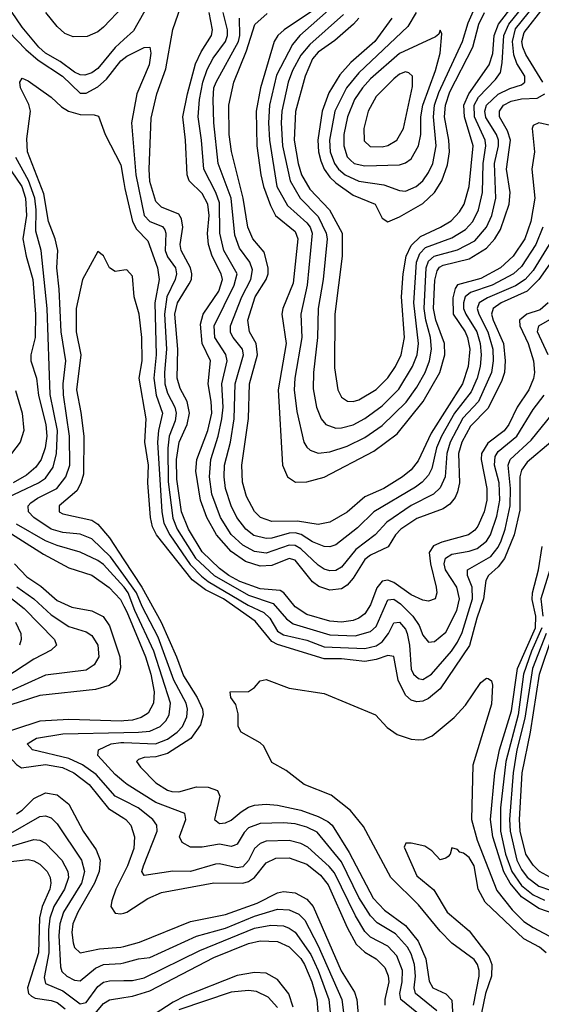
# Model space of a CAD drawing. Header units: inches. Extents: x 884549 to 1028252, y 526810 to 653624.
# Tile 397 of 656: x 909641 to 911439, y 631413 to 634805. Entities that reach past the tile are written whole.
import ezdxf

# ---------------------------------------------------------------- set-up
doc = ezdxf.new("R2010")
doc.units = ezdxf.units.IN
doc.header["$MEASUREMENT"] = 0
doc.layers.add('A9603', color=7, linetype='Continuous')
doc.layers.add('A9613', color=7, linetype='Continuous')

msp = doc.modelspace()

# ---------------------------------------------------------------- linework, layer by layer
at = {"layer": 'A9603', "color": 5}
for points, elevation in [([(910000, 634736.4), (909970, 634709.2), (909910, 634636.3), (909890, 634621.4), (909865.8, 634614.2), (909850, 634614.9), (909830, 634624.1), (909780.8, 634660.8), (909730.1, 634690), (909707, 634710), (909650, 634779.5), (909559.5, 634910)], 2580), ([(909997.8, 634850), (909930, 634778.8), (909910, 634763.5), (909873.1, 634746.9), (909825.7, 634745.7), (909797, 634757), (909770, 634781.8), (909731.6, 634830)], 2620), ([(909550, 634840.9), (909603.6, 634763.6), (909661.8, 634701.8), (909705.2, 634665.2), (909788.5, 634610), (909850, 634551.8), (909870, 634551.3), (909910, 634573.3), (909940.1, 634599.9), (909990, 634662.8), (910000, 634671.2)], 2560), ([(910000, 632891), (909954.3, 632954.3), (909890, 633016.8), (909850, 633032.3), (909790, 633038.6), (909750, 633049.4), (909689.5, 633090), (909671.7, 633110), (909669.9, 633130), (909679.7, 633140.3), (909702.9, 633157.1), (909769, 633190), (909800.4, 633230), (909813.3, 633270), (909812.3, 633370), (909792.1, 633512.1), (909790.4, 633550), (909799.7, 633630), (909783.4, 633730), (909776.8, 633876.8), (909768.6, 633950), (909772.3, 634010), (909763, 634050), (909740.6, 634110), (909724.5, 634204.5), (909668.5, 634350), (909665.5, 634394.5), (909678, 634490), (909672.7, 634512.7), (909643.5, 634570), (909642, 634590), (909650, 634603), (909670, 634594.9), (909750, 634538.3), (909784.7, 634504.7), (909809.4, 634489.4), (909850, 634478.5), (909897.3, 634477.3), (909912.2, 634472.2), (909935.1, 634410), (909990, 634304.5), (910000, 634244)], 2540), ([(909579.3, 633150), (909706.1, 633210), (909730, 633225.8), (909756.5, 633263.5), (909768, 633310), (909771.3, 633390), (909745.7, 633514.3), (909735.3, 633810), (909714.5, 634010), (909696.7, 634076.7), (909698.3, 634150), (909692.9, 634190), (909671.3, 634251.3), (909627.6, 634330)], 2560), ([(909594.5, 634310), (909648.9, 634230), (909660.7, 634190), (909664.3, 634130), (909652.4, 634050), (909663.6, 633990), (909686.3, 633910), (909695.7, 633790), (909694.5, 633710), (909679.8, 633650), (909679.5, 633630), (909698.6, 633570), (909705.5, 633510), (909731.6, 633410), (909734.5, 633370), (909729.1, 633330), (909714.7, 633290), (909696.6, 633263.4), (909664.2, 633235.8), (909618.6, 633210)], 2580), ([(910000, 633941.6), (909970, 633938), (909950.8, 633950), (909930, 633991), (909910, 634006.8), (909857.6, 633910), (909836.2, 633810), (909836.2, 633730), (909852, 633650), (909836.6, 633530), (909851.9, 633451.9), (909861.6, 633370), (909860.8, 633239.2), (909852.1, 633207.9), (909838, 633182), (909777.5, 633130), (909777.3, 633117.3), (909777.4, 633110), (909790, 633103.1), (909890, 633080.4), (909910, 633066.8), (909950, 633019.7), (910000, 632943.7)], 2520), ([(909627, 633527), (909649.4, 633450), (909655.5, 633390), (909642.3, 633350), (909613.1, 633310)], 2620), ([(909552, 633072), (909723.4, 632963.4), (909810, 632916.9), (909890, 632891.9), (909949.4, 632849.4), (909987.9, 632807.9), (910000, 632784.5)], 2580), ([(910000, 632851.4), (909930, 632928.1), (909910, 632942.4), (909850, 632970.6), (909770, 632993.1), (909730, 633009.2), (909630, 633067.2)], 2560), ([(909623, 632930), (909665.2, 632885.2), (909713.4, 632853.4), (909770, 632804.6), (909821.1, 632781.1), (909890, 632768.1), (909928.6, 632748.6), (909950, 632717), (909986.7, 632610), (909988, 632572), (909982.7, 632550), (909971.5, 632528.5), (909949.3, 632510.7), (909902.5, 632497.5), (909710, 632477.2), (909610, 632444.3)], 2620), ([(909630.8, 632850.8), (909689.6, 632810), (909750, 632754.5), (909810, 632714.3), (909870, 632696.3), (909890, 632683.6), (909910.3, 632650), (909913.2, 632610), (909897.5, 632582.5), (909870, 632564), (909730, 632546.4), (909607.9, 632492.1)], 2640), ([(909589.5, 632829.5), (909656.1, 632776.1), (909761.5, 632670), (909768.1, 632650), (909750, 632633.4), (909690, 632602.3), (909590, 632536.3)], 2660), ([(909626.3, 632730), (909645.3, 632690), (909646.4, 632670), (909639.9, 632650)], 2680), ([(910000, 632389.3), (909991.5, 632388.5), (909810, 632393.8), (909710, 632388.8), (909531.8, 632330), (909529.8, 632310), (909605.8, 632265.8), (909630, 632238.8), (909647.7, 632227.7), (909730, 632239.3), (909788.4, 632228.4), (909827.5, 632210), (909880.1, 632170), (909947.3, 632087.3), (910000, 632054.2)], 2580), ([(910000, 632115.3), (909970.5, 632130.5), (909904.7, 632204.7), (909857.9, 632237.9), (909810, 632259.8), (909685.3, 632290), (909666.5, 632310), (909699.5, 632330), (909790, 632345.1), (910000, 632349.1)], 2560), ([(910000, 632179.3), (909970, 632204.8), (909910.4, 632270), (909913.1, 632290), (909956.5, 632310), (909990, 632315.2), (910000, 632314.9)], 2540), ([(909630, 632068.6), (909650, 632082.2), (909690, 632122.4), (909730, 632141.3), (909770, 632134.4), (909810, 632102.2), (909860.3, 632010), (909904.9, 631944.9), (909918.8, 631910), (909914.4, 631870), (909899.2, 631830), (909841.4, 631730), (909823.7, 631690), (909820.6, 631660.6), (909825, 631625), (909830, 631609.1), (909850, 631589.9), (909915.7, 631604.3), (909990, 631609.9), (910000, 631612.5)], 2620), ([(909610, 632003), (909710, 632059.9), (909730, 632061.8), (909750, 632055.2), (909770, 632034.7), (909854.1, 631910), (909863.9, 631870), (909853.5, 631830), (909792.1, 631730), (909779.1, 631690), (909776.2, 631650), (909782.2, 631542.2), (909786.3, 631526.3), (909804, 631510), (909830, 631495.9), (909850, 631493.5), (909902, 631538), (909929.4, 631550.6), (909990, 631553.6), (910000, 631556.2)], 2640), ([(909510, 631928.1), (909690, 631980.9), (909710, 631978.9), (909730, 631968.6), (909786.2, 631910), (909807.1, 631870), (909809.1, 631850), (909795.9, 631810), (909758.6, 631750), (909744.4, 631710), (909739.8, 631670), (909741.8, 631590), (909725.6, 631505.6), (909730, 631485.1), (909790, 631459.8), (909850, 631414.9), (909870, 631418.9), (909910, 631474.6), (909930, 631489.6), (909950, 631493.9), (910000, 631494.7)], 2660), ([(909570, 631900.9), (909670, 631912.1), (909690, 631907.8), (909710, 631896.3), (909735.4, 631870), (909745.7, 631850), (909748.6, 631830), (909744.7, 631810), (909718.6, 631750), (909709, 631711), (909705.5, 631590), (909668.5, 631470), (909671.7, 631450), (909681.2, 631441.2), (909694.2, 631434.2), (909750, 631426.3), (909770, 631419.1), (909797.6, 631397.6)], 2680), ([(910000, 631864.7), (909971.8, 631810), (909958, 631770), (909955.4, 631750), (909970, 631726.8), (909990, 631724.4), (910000, 631727.1)], 2580), ([(909881.2, 631358.8), (909930, 631415.8), (909950, 631428.2), (910000, 631436.2)], 2680)]:
    msp.add_lwpolyline(points, dxfattribs=dict(at, elevation=elevation))
at = {"layer": 'A9613', "color": 5}
for points, elevation in [([(910757.2, 634822.8), (910640.7, 634719.3), (910610, 634682.8), (910581.7, 634630), (910566.7, 634590), (910544.8, 634490), (910542.4, 634450), (910546.8, 634370), (910573.5, 634250), (910607.3, 634190), (910670, 634126.6), (910697.5, 634070), (910700.1, 634050), (910686.9, 633910), (910669.5, 633810), (910667.4, 633710), (910653.5, 633590), (910652.9, 633532.9), (910663.5, 633470), (910679.4, 633430), (910695.6, 633410), (910730, 633398.2), (910750, 633398.8), (910790, 633409.4), (910830, 633431.4), (910890, 633474.3), (910947.4, 633532.6), (910995.2, 633610), (911010.4, 633650), (911015.6, 633690), (910999.1, 633830), (911008, 633970), (911020.1, 633999.9), (911039.9, 634020.1), (911130, 634053.6), (911177.3, 634082.7), (911202.5, 634110), (911222.4, 634150), (911236.1, 634210), (911238, 634310), (911247.1, 634370), (911245.2, 634390), (911208, 634470), (911206.6, 634510), (911222.3, 634537.7), (911281.2, 634598.8), (911297.5, 634622.5), (911304.1, 634655.9), (911309.1, 634750), (911326.5, 634790), (911435.5, 634924.5)], 2760), ([(910809.4, 634810), (910791.4, 634790), (910726.8, 634733.2), (910670, 634693), (910650.3, 634670), (910624.5, 634610), (910590.9, 634489.1), (910587.3, 634390), (910600.6, 634310), (910612.2, 634270), (910641, 634221), (910708.4, 634150), (910752.6, 634070), (910752.3, 633990), (910726.6, 633790), (910726, 633606), (910736.8, 633530), (910750, 633504.1), (910770.7, 633490.7), (910790, 633489.6), (910810, 633494.9), (910870, 633531.4), (910910, 633571.1), (910936.5, 633610), (910956.1, 633650), (910966.9, 633710), (910956.9, 633850), (910962, 633930), (910973.3, 633990), (910990, 634026.9), (911022.2, 634057.8), (911091.5, 634090), (911127.5, 634112.5), (911157, 634143), (911172.6, 634170), (911190, 634230), (911203.9, 634370), (911173.5, 634470), (911171.6, 634510), (911188.7, 634550), (911258.6, 634650), (911271, 634689), (911276.3, 634750), (911291.2, 634790), (911403.2, 634936.8)], 2780), ([(910102.3, 634890), (910033.3, 634766.7), (910000, 634736.4)], 2580), ([(910714.1, 634845.9), (910606.2, 634750), (910580.7, 634719.3), (910526.5, 634613.5), (910502.3, 634510), (910498.2, 634450), (910501.3, 634390), (910527.4, 634230), (910564.4, 634164.4), (910630, 634104.6), (910641.6, 634090), (910649, 634070), (910632.1, 633890), (910609.4, 633790), (910613.8, 633710), (910589.2, 633570), (910586.7, 633530), (910595.6, 633455.6), (910620.6, 633350), (910630, 633332.1), (910641.7, 633321.7), (910670, 633312.1), (910710, 633316.2), (910770, 633336.3), (910830, 633365.8), (910890, 633406.7), (910973.1, 633486.9), (911010, 633539.2), (911038.2, 633590), (911053.6, 633630), (911060.6, 633670), (911056.6, 633710), (911040.3, 633770), (911034.9, 633810), (911041.9, 633950), (911050, 633972.9), (911069.1, 633990.9), (911150, 634011.7), (911210, 634043.2), (911250, 634089.7), (911268.4, 634130), (911282.1, 634190), (911277.6, 634310), (911290.8, 634370), (911290.6, 634390), (911284, 634410), (911247.6, 634467.6), (911243.6, 634490), (911250, 634510.4), (911290, 634548), (911330, 634568.4), (911370, 634580.7), (911382.2, 634590), (911381.3, 634610), (911354.1, 634654.1), (911343.9, 634683.9), (911339.2, 634730), (911350, 634773.1), (911437.4, 634882.6)], 2740), ([(911462.6, 633830), (911434.3, 633805.7), (911388.4, 633790), (911363.4, 633770), (911364.9, 633750), (911392.7, 633690), (911411.8, 633630), (911414.8, 633590), (911411.3, 633568.7), (911395.2, 633530), (911355.2, 633470), (911326.7, 633410), (911310, 633388.5), (911253.7, 633346.3), (911232.8, 633310), (911231.8, 633290), (911250.7, 633190), (911250.7, 633150), (911241.3, 633110), (911219.8, 633060.2), (911210, 633046.4), (911187.7, 633030), (911095.2, 633004.8), (911067.2, 632992.8), (911051.6, 632970), (911056.6, 632930), (911076.5, 632850), (911078.5, 632830), (911072.2, 632810), (911050, 632801.9), (911030, 632805.5), (910990, 632823.4), (910930, 632866.4), (910910, 632874.1), (910890, 632870.9), (910871.8, 632848.2), (910850, 632788.9), (910830, 632757.9), (910810, 632742.9), (910790, 632735), (910750, 632729.6), (910710, 632733), (910630, 632756.4), (910590, 632782.6), (910551, 632831), (910538.6, 632838.6), (910470, 632844.2), (910400.1, 632870), (910361.8, 632890), (910330, 632913.9), (910270, 632971.9), (910223, 633050), (910198.9, 633110), (910182.6, 633222.6), (910181.3, 633290), (910190.6, 633349.4), (910218.7, 633410), (910226.5, 633450), (910218.1, 633490), (910194.3, 633534.3), (910184, 633570), (910185.6, 633670), (910176.1, 633790), (910184.7, 633830), (910225.4, 633894.6), (910233, 633910), (910233.8, 633930), (910229.3, 633950), (910197.5, 634010), (910194.4, 634030), (910202.9, 634090), (910198.7, 634118.7), (910190, 634134.6), (910130, 634158.9), (910110, 634178.7), (910090, 634247.8), (910086.9, 634290), (910093.9, 634466.1), (910114.2, 634550), (910144.8, 634635.2), (910169, 634771), (910196.7, 634850)], 2580), ([(911444.1, 634590), (911384.9, 634684.9), (911375, 634710), (911371.5, 634730), (911379, 634761), (911450, 634851)], 2720), ([(911499.5, 634010), (911430, 633910), (911389.8, 633870.2), (911299.9, 633830), (911272.1, 633810), (911266.8, 633790), (911272.2, 633770), (911308.5, 633690), (911314.1, 633630), (911311.8, 633590), (911301.1, 633558.9), (911254.2, 633465.8), (911194.8, 633405.2), (911164.4, 633350), (911153.6, 633310), (911156.2, 633210), (911150, 633178.2), (911141.2, 633158.8), (911123.8, 633136.2), (911100.6, 633119.4), (911010, 633086.4), (910953.9, 633050), (910936, 633030), (910911.1, 632988.9), (910850, 632959.8), (910830, 632945), (910790, 632881), (910770, 632857), (910750, 632844.1), (910710, 632839.4), (910672.3, 632852.3), (910650, 632868.6), (910590, 632943), (910570, 632949.1), (910510, 632924.7), (910470, 632922), (910419, 632939), (910370, 632972.6), (910319, 633030), (910285.7, 633090), (910264.2, 633150), (910247.5, 633250), (910251.4, 633290), (910289.5, 633390), (910302.9, 633450), (910301.1, 633490), (910290, 633550), (910298, 633630), (910269.5, 633689.5), (910264.3, 633755.7), (910273.7, 633790), (910326.9, 633870), (910340.3, 633910), (910335.4, 633930), (910304.1, 633990), (910291.2, 634030), (910287.9, 634067.9), (910293.6, 634130), (910289.4, 634170), (910270, 634205.9), (910224.5, 634250), (910218.3, 634270), (910212.3, 634390), (910203.2, 634470), (910218.8, 634550), (910246.7, 634653.3), (910266.1, 634693.9), (910302, 634750), (910305.2, 634770), (910294, 634830)], 2620), ([(911466, 634030), (911410, 633941), (911383.4, 633910), (911350, 633888.6), (911253.2, 633846.8), (911224.9, 633830), (911217.5, 633810), (911223, 633790), (911254.6, 633730), (911271, 633670), (911272.2, 633630), (911266.7, 633590), (911221.7, 633490), (911168.3, 633431.7), (911125, 633350), (911113.4, 633310), (911106.7, 633230), (911090, 633192.2), (911066.7, 633170), (910990, 633131.9), (910905.9, 633074.1), (910866, 633030), (910799.8, 632980.2), (910750, 632918.6), (910730, 632907.8), (910710, 632906.1), (910690, 632912), (910670, 632926.2), (910610, 632982.2), (910590, 632993.7), (910570, 632994.5), (910490, 632966.7), (910450, 632972.8), (910410, 632994.6), (910370, 633032), (910333.1, 633090), (910303.4, 633170), (910295.4, 633230), (910299.7, 633290), (910324.8, 633370), (910338, 633430), (910341.7, 633470), (910337.4, 633550), (910356.1, 633630), (910351.9, 633651.9), (910313.8, 633710), (910311.1, 633750), (910380.5, 633890), (910390.1, 633930), (910344.1, 634010), (910331.2, 634070), (910330, 634174.5), (910317.2, 634210), (910275.1, 634290), (910268, 634390), (910256, 634470), (910260.5, 634530), (910271.7, 634590), (910286.9, 634633.1), (910307.9, 634672.1), (910350.6, 634729.4), (910357.6, 634750), (910357.6, 634770), (910342.6, 634830)], 2640), ([(911510, 634431.5), (911430, 634449.1), (911410, 634440.5), (911406.5, 634430), (911415, 634350), (911405.7, 634290), (911416.4, 634190), (911402.8, 634110), (911381.3, 634050), (911341.5, 633990), (911298.4, 633950), (911230, 633913.2), (911150, 633891.4), (911141.2, 633878.8), (911133.5, 633846.5), (911134.9, 633790), (911176.3, 633730), (911184.6, 633710), (911191.7, 633670), (911186.8, 633610), (911166.7, 633550), (911059, 633381), (911014.7, 633285.3), (910990, 633254.3), (910960.4, 633230), (910895.5, 633190), (910830, 633161.7), (910770, 633108), (910710, 633073.4), (910670, 633066.1), (910597.8, 633077.8), (910510, 633076.3), (910470.8, 633090), (910450.3, 633110.3), (910422.1, 633162.1), (910408.6, 633211.4), (910406.5, 633270), (910429.3, 633430.7), (910433, 633550), (910460.6, 633650), (910456.1, 633690), (910432.7, 633730), (910427.7, 633770), (910452.5, 633850), (910490.3, 633910), (910497.1, 633930), (910497.5, 633950), (910483.7, 634003.7), (910444.9, 634050), (910427.5, 634090), (910411.5, 634190), (910370.5, 634350.5), (910363.3, 634410), (910362.2, 634510), (910378.9, 634590), (910422.3, 634697.7), (910451.8, 634788.2), (910493.4, 634826.6)], 2680), ([(910646.7, 634833.3), (910552.7, 634770), (910530.7, 634750), (910518.1, 634730), (910470.7, 634570), (910455.5, 634490), (910458.1, 634370), (910471.6, 634270), (910481.5, 634230), (910504.8, 634164.8), (910523.1, 634130), (910590, 634075.2), (910599, 634050), (910583, 633897), (910548.2, 633810), (910544.8, 633790), (910559.4, 633690), (910531.4, 633530), (910546.6, 633270), (910564.1, 633230), (910592, 633212), (910630, 633212.8), (910690.8, 633229.2), (910861.9, 633318.1), (910941.3, 633378.7), (911031.8, 633490), (911089, 633590), (911105.9, 633650), (911104.7, 633690), (911074.6, 633770), (911067.3, 633810), (911072, 633908), (911079.9, 633940.1), (911087.5, 633952.5), (911100.6, 633959.4), (911190, 633981.1), (911250, 634018.1), (911278.2, 634050), (911297.5, 634082.5), (911328.1, 634170), (911331.3, 634210), (911318.2, 634290), (911332.9, 634390), (911322.4, 634422.4), (911294.7, 634470), (911293.9, 634490), (911308.3, 634510), (911335.2, 634524.8), (911370, 634532.4), (911424.8, 634535.2), (911450.8, 634550)], 2720), ([(910923.5, 634810), (910865.2, 634730), (910782.7, 634657.3), (910744.5, 634615.5), (910706.7, 634553.3), (910682.9, 634490), (910668.3, 634390), (910670.8, 634350), (910678.6, 634318.6), (910690.5, 634290), (910710, 634262.1), (910730, 634242.4), (910790, 634200.4), (910866, 634170), (910890, 634121.5), (910910, 634108.8), (910950, 634125.3), (911030, 634172.1), (911070.9, 634209.1), (911095.9, 634250), (911114.9, 634305.1), (911121.8, 634350), (911120, 634390), (911105.2, 634470), (911108, 634510), (911123.6, 634556.4), (911202.5, 634710), (911222.7, 634790), (911243.2, 634830)], 2820), ([(911007.3, 634830), (910978.4, 634781.6), (910810, 634622), (910767, 634570), (910727.3, 634490), (910708.4, 634390), (910711.4, 634350), (910725.4, 634310), (910739.3, 634290), (910762.8, 634270), (910810, 634249.2), (910895.5, 634235.5), (910950, 634216.3), (910970, 634214.5), (911006.8, 634230), (911029.9, 634250), (911050, 634278.6), (911064.6, 634310), (911075.9, 634370), (911066.8, 634470), (911070.7, 634510), (911085.7, 634554.3), (911166.4, 634730), (911186.1, 634793.9), (911204.5, 634835.5)], 2840), ([(911444, 634090), (911419.3, 634030), (911370, 633954.5), (911342.8, 633930), (911269.6, 633890.4), (911194.7, 633865.3), (911176.2, 633850), (911170, 633830), (911170.4, 633810), (911178, 633790), (911216.4, 633730), (911227.8, 633690), (911231.2, 633650), (911227.9, 633610), (911217.6, 633570), (911196.6, 633523.4), (911139.7, 633450), (911094.5, 633370), (911077.8, 633330), (911061.1, 633258.9), (911050, 633236.1), (911028.3, 633211.7), (911005.2, 633194.8), (910861.1, 633110), (910805.3, 633054.7), (910730, 632995.7), (910710, 632989.2), (910690, 632990.5), (910650, 633006.7), (910611.1, 633031.1), (910590, 633036.8), (910570, 633036.4), (910510, 633018.9), (910490, 633017.2), (910448, 633028), (910420.1, 633050), (910389.2, 633090), (910370.1, 633130), (910350.4, 633190), (910345.6, 633230), (910347.2, 633270), (910367.8, 633350), (910380.3, 633430), (910383.9, 633550), (910412.6, 633650), (910409.1, 633670), (910376.3, 633710), (910367.6, 633727.6), (910367.3, 633750), (910406.2, 633850), (910437.5, 633910), (910443.4, 633943.4), (910433.9, 633970), (910398, 634018), (910382.1, 634062.1), (910369.6, 634190), (910325.2, 634310), (910310.3, 634450), (910307.5, 634530), (910310.6, 634570), (910318.1, 634590), (910394.9, 634730), (910400.2, 634750), (910398.2, 634810)], 2660), ([(910000, 634671.2), (910010, 634679.5), (910070, 634709.2), (910090, 634710.4), (910092.8, 634690), (910086.7, 634650), (910045.2, 634550), (910026.7, 634450), (910041, 634270), (910069.6, 634130), (910090, 634110.1), (910132.7, 634092.7), (910141, 634081), (910145, 634070), (910141.8, 634010), (910150, 633987.8), (910177.9, 633950), (910181.9, 633930), (910177.2, 633910), (910148.3, 633850), (910139.6, 633790), (910147.3, 633670), (910139.5, 633590), (910141.1, 633550), (910150, 633518.6), (910175.4, 633470), (910180.2, 633450), (910176.8, 633423.2), (910156.1, 633370), (910151, 633329), (910152.9, 633212.9), (910168.2, 633088.2), (910183.9, 633050), (910247, 632950), (910311.3, 632890), (910430, 632822.3), (910514.2, 632794.2), (910560.5, 632740.5), (910583.8, 632723.8), (910710, 632686), (910797.1, 632682.9), (910850, 632697), (910870, 632714.6), (910910, 632806.8), (910930, 632808.7), (910953.1, 632793.1), (910995.5, 632750), (911017.4, 632717.4), (911030, 632685.2), (911050, 632660.1), (911070, 632662.5), (911110, 632695.1), (911147.3, 632770), (911156.6, 632810), (911147.1, 632850), (911108.3, 632910), (911104.3, 632930), (911108.6, 632950), (911130, 632963.7), (911190, 632973.9), (911217, 632983), (911250, 633008.6), (911263.7, 633030), (911285.5, 633094.5), (911295.2, 633150), (911293.4, 633210), (911277.2, 633270), (911279.3, 633300.7), (911290, 633317.4), (911354.3, 633370), (911410, 633461.6), (911448.2, 633511.8)], 2560), ([(910000, 634244), (910003.4, 634223.4), (910030, 634110), (910043.8, 634083.8), (910082.9, 634042.9), (910116.3, 633950), (910121.9, 633910), (910106.3, 633830), (910111.6, 633650), (910103.1, 633570), (910111, 633511), (910132.7, 633450), (910119.9, 633390), (910116.5, 633350), (910130.4, 633110), (910138.1, 633070), (910158, 633030), (910228.5, 632928.5), (910267.7, 632887.7), (910290.6, 632870), (910428.3, 632788.3), (910482.9, 632762.9), (910503.2, 632743.2), (910530, 632698.9), (910550, 632686), (910630, 632667.6), (910690, 632645), (910830, 632638.2), (910870, 632648.1), (910890, 632661.7), (910911.5, 632690), (910930, 632727.1), (910950, 632729.1), (910970, 632705.7), (910976.7, 632690), (910984.1, 632650), (910990, 632568), (910997.7, 632550), (911015.5, 632535.5), (911030, 632532.3), (911059.7, 632550), (911129.6, 632630), (911150, 632660.3), (911165.7, 632694.3), (911201.2, 632810), (911200.7, 632850), (911184.7, 632890), (911184.3, 632910), (911264.2, 632955.8), (911290, 632987.4), (911300.7, 633010), (911314, 633050), (911330.7, 633130), (911332.7, 633190), (911324.6, 633270), (911331.5, 633290), (911403.4, 633356.6), (911511.4, 633490)], 2540), ([(911470.8, 633349.2), (911390, 633280.2), (911370, 633253.1), (911364.2, 633230), (911364.7, 633115.3), (911345.5, 633030), (911311.5, 632948.5), (911290, 632920.2), (911256, 632890), (911247.2, 632872.8), (911239.8, 632810), (911216.3, 632743.7), (911191.3, 632648.7), (911090, 632499.7), (911050, 632466.1), (911030, 632457.3), (911010, 632454.6), (910990, 632460.5), (910970, 632478.3), (910944.7, 632530), (910930, 632610.9), (910910, 632614.9), (910870, 632600.8), (910830, 632593.7), (910750, 632603.2), (910690, 632603.5), (910530, 632652.2), (910510, 632662.9), (910453, 632733), (910343.2, 632810), (910280.9, 632840.9), (910235.1, 632875.1), (910112.7, 633030), (910098.3, 633058.3), (910091.9, 633090), (910082.9, 633210), (910085, 633270), (910072.2, 633350), (910077.2, 633430), (910053, 633570), (910063.4, 633630), (910061.5, 633710), (910052.6, 633790), (910036, 633850), (910030, 633921), (910010, 633942.8), (910000, 633941.6)], 2520), ([(911461.7, 633650), (911425.5, 633730), (911429.9, 633750), (911468.4, 633771.6)], 2560), ([(911490, 631722.8), (911430, 631743.1), (911370, 631783.1), (911330.9, 631830), (911309.2, 631869.2), (911271.1, 631990), (911263.4, 632050), (911278.5, 632210), (911294.6, 632290), (911336.3, 632423.7), (911356.1, 632570), (911418.4, 632710), (911419.7, 632750), (911407.2, 632807.2), (911407.9, 632830), (911428.6, 632910), (911441.6, 632990)], 2520), ([(910000, 632943.7), (910061.6, 632850), (910128, 632730), (910181.9, 632610), (910205.1, 632545.1), (910252.7, 632470), (910270.7, 632430), (910273.1, 632410), (910264.6, 632375.4), (910230.8, 632329.2), (910150, 632277.1), (910110, 632265.9), (910070, 632263.6), (910050, 632256.3), (910044, 632250), (910056.8, 632230), (910110, 632176.5), (910150, 632150.9), (910165.7, 632145.7), (910190, 632144.9), (910250, 632162.6), (910290, 632161.2), (910322.2, 632150), (910330.3, 632130), (910312.5, 632050), (910330, 632035.7), (910350, 632038.1), (910370, 632047.2), (910403.7, 632076.3), (910430, 632091.6), (910450, 632099.1), (910490, 632103), (910530, 632099.5), (910610, 632082.1), (910670, 632060.4), (910703.2, 632043.2), (910717.7, 632030), (910776.3, 631936.3), (910859, 631779), (910897.8, 631737.8), (910970, 631684.4), (911013.8, 631630), (911041.1, 631570), (911052.6, 631492.6), (911064.4, 631470), (911110, 631449), (911130, 631427.7), (911136.3, 631330)], 2520), ([(910000, 632314.9), (910109.3, 632310.7), (910150, 632326.3), (910184, 632350), (910201.9, 632370), (910216.5, 632403.5), (910219, 632430), (910214.8, 632450), (910172.4, 632530), (910118, 632678), (910063.1, 632783.1), (910044, 632830), (910000, 632891)], 2540), ([(911468.1, 632910), (911436.8, 632810), (911443.5, 632750)], 2540), ([(910000, 632349.1), (910050, 632350), (910090, 632354.5), (910124.8, 632370), (910144.8, 632390), (910155.7, 632410), (910161.2, 632450), (910103.8, 632630), (910038.1, 632770), (910015.2, 632830), (910001.3, 632850), (910000, 632851.4)], 2560), ([(910000, 632784.5), (910010, 632765.2), (910074.8, 632610), (910092.6, 632550), (910104.5, 632490), (910102.3, 632450), (910083.9, 632416.1), (910059.5, 632400.5), (910030, 632391.8), (910000, 632389.3)], 2580), ([(911440.8, 632710), (911405.2, 632630), (911377.6, 632550), (911359, 632410), (911316.6, 632250), (911297.5, 632090), (911297.8, 632010), (911314.8, 631930), (911336.9, 631870), (911370, 631822), (911410, 631789.9), (911450, 631772.3)], 2540), ([(911455.8, 632690), (911408.7, 632570), (911381.7, 632398.3), (911354.5, 632290), (911341, 632210), (911328.7, 632050), (911330.7, 632010), (911354.1, 631910), (911370, 631877.2), (911390, 631851), (911430, 631820), (911470, 631806.2)], 2560), ([(911469.9, 631849.9), (911432.2, 631870), (911410, 631891.9), (911385.7, 631930), (911365.5, 632010), (911363.1, 632050), (911372.6, 632210), (911400.9, 632350), (911432.8, 632550), (911477, 632683)], 2580), ([(911204.7, 631410), (911224.2, 631510), (911224.1, 631530), (911218.4, 631550), (911207, 631567), (911130, 631624), (911090, 631665.1), (911015.8, 631755.8), (910920.1, 631850), (910825.9, 632025.9), (910780.6, 632080.6), (910713.9, 632133.9), (910621, 632170), (910558.9, 632218.9), (910510, 632245.8), (910482.6, 632302.6), (910470, 632314.2), (910404.4, 632350), (910393.5, 632370), (910393.4, 632413.4), (910385.7, 632445.7), (910368.4, 632470), (910366.6, 632490), (910430, 632490.5), (910450, 632504), (910470, 632527.3), (910490, 632532), (910570, 632501.8), (910690, 632483.2), (910867.2, 632410), (910906.9, 632366.9), (910942, 632342), (910990, 632325.9), (911016.2, 632323.8), (911034.2, 632325.8), (911062.6, 632337.4), (911138.7, 632401.3), (911176.9, 632443.1), (911230, 632521.3), (911250, 632536.5), (911255.5, 632535.5), (911267.2, 632527.2), (911270, 632512), (911266.6, 632446.6), (911202.7, 632237.3), (911197.8, 632050), (911217.9, 631977.9), (911285.2, 631805.2), (911338.5, 631738.5), (911378.6, 631698.6), (911410, 631677.1), (911538.5, 631610)], 2480), ([(911078.6, 631390), (911004.6, 631450), (911000.3, 631470), (911004.6, 631510), (911001.2, 631550), (910990, 631586.8), (910977.5, 631610), (910936, 631656), (910873.4, 631693.4), (910850, 631717.9), (910810, 631780.6), (910750, 631903.3), (910666.1, 632006.1), (910630, 632023.8), (910590, 632034.9), (910550, 632038.3), (910470, 632035.7), (910430, 632020.7), (910414.8, 632005.2), (910390, 631964.1), (910380.1, 631959.9), (910370, 631956.9), (910330, 631965.1), (910270, 631953.8), (910230, 631954), (910200.4, 631970), (910191.6, 631990), (910213.1, 632050), (910210.3, 632070.3), (910110, 632107.8), (910011, 632170), (910000, 632179.3)], 2540), ([(911027.4, 631370), (910953.9, 631430), (910950.9, 631450), (910959.4, 631490), (910960.1, 631530), (910940.5, 631580.5), (910910, 631613.2), (910850, 631644.2), (910830, 631663.4), (910797.8, 631717.8), (910725.8, 631865.8), (910707.8, 631887.8), (910634.1, 631954.1), (910610, 631967), (910570, 631976.8), (910490, 631974.5), (910470, 631967.5), (910450.5, 631950), (910430, 631908.7), (910410, 631887.1), (910390, 631883.7), (910330, 631897.2), (910316, 631896), (910230, 631870.2), (910168.3, 631871.7), (910070, 631856.4), (910062.4, 631870), (910067.3, 631890), (910115.3, 632010), (910114.1, 632030), (910099.6, 632050), (910049, 632090), (910000, 632115.3)], 2560), ([(910000, 632054.2), (910006.7, 632050), (910023.5, 632030), (910037.1, 631990), (910034.1, 631950), (910013, 631890), (910000, 631864.7)], 2580), ([(911455.7, 631590), (911432.8, 631610), (911378.6, 631638.6), (911244.9, 631764.9), (911221, 631810), (911207.2, 631890), (911190, 631918.8), (911170, 631934), (911157.3, 631937.3), (911150, 631946.8), (911130, 631952), (911124, 631930), (911117.5, 631922.5), (911110, 631916), (911090, 631911), (911061.6, 631941.6), (911037.3, 631957.3), (910990, 631968.5), (910972.1, 631967.9), (910966, 631954), (911010, 631855.1), (911067.8, 631807.8), (911113.7, 631730), (911190, 631665.9), (911258.2, 631578.2), (911267.8, 631550), (911266.4, 631510), (911246.7, 631450), (911225.3, 631350)], 2460), ([(910000, 631727.1), (910010, 631729.9), (910082.2, 631777.8), (910130, 631797.8), (910310, 631831.2), (910410, 631830.4), (910430, 631836), (910450.1, 631850), (910490, 631900.3), (910523.3, 631916.7), (910570, 631917.4), (910630, 631895.2), (910677.4, 631857.4), (910704.1, 631824.1), (910770, 631677.4), (910800.6, 631620.6), (910830, 631592.2), (910870, 631569.9), (910899.5, 631539.5), (910911.1, 631511.1), (910912.7, 631490), (910899.6, 631430), (910899.8, 631410)], 2580), ([(910000, 631612.5), (910053.5, 631626.5), (910230, 631698.8), (910350, 631722.5), (910459.1, 631760.9), (910530, 631796.6), (910550, 631801.8), (910590, 631797), (910630, 631775.6), (910652.1, 631750), (910748.6, 631528.6), (910795.3, 631455.3), (910802.7, 631430), (910809.2, 631350)], 2620), ([(910000, 631556.2), (910050, 631569.5), (910090, 631574.1), (910250, 631647.7), (910350, 631675.3), (910450, 631717.2), (910530, 631741), (910570, 631739), (910603.2, 631723.2), (910623.1, 631703.1), (910670, 631614.4), (910751.2, 631430), (910764, 631330)], 2640), ([(910000, 631494.7), (910030, 631495.2), (910070, 631504.6), (910261.8, 631598.2), (910450, 631674.8), (910505.9, 631685.9), (910550, 631683.2), (910570, 631675.7), (910590, 631661), (910644.2, 631584.2), (910670, 631529), (910705.8, 631430), (910716.5, 631330)], 2660), ([(910000, 631436.2), (910030, 631441), (910090, 631459.1), (910310, 631574.8), (910430, 631622.4), (910470, 631632.2), (910530, 631629.7), (910570, 631610.9), (910610, 631570.6), (910622, 631550), (910647.4, 631490), (910664.7, 631430), (910673.1, 631330)], 2680), ([(910583.7, 631403.7), (910568.5, 631448.5), (910530, 631498.7), (910490, 631519.9), (910450, 631522.8), (910390, 631511.9), (910210, 631440.8), (910170, 631420.7), (910062.4, 631350)], 2720), ([(910530, 631402.5), (910497.5, 631437.5), (910457.1, 631457.1), (910430, 631460.7), (910370, 631454.6), (910190, 631394.4)], 2740)]:
    msp.add_lwpolyline(points, dxfattribs=dict(at, elevation=elevation))
for points, elevation in [([(911090, 634769), (911085.3, 634754.7), (911074, 634746), (910950, 634688.7), (910850, 634601.5), (910821.8, 634570), (910795.3, 634530), (910771.2, 634470), (910758.2, 634410), (910757.6, 634370), (910770, 634332.8), (910780.6, 634320.6), (910794.2, 634310), (910830, 634301.5), (910950, 634305.3), (910970, 634312), (910990, 634325.9), (911014.8, 634370), (911023, 634410), (911023.7, 634470), (911029.7, 634510), (911073.8, 634630), (911089.9, 634689.9), (911095.8, 634755.8)], 2860), ([(910970, 634625.5), (910950, 634617.2), (910930, 634601.6), (910870, 634540.5), (910842.2, 634490), (910826.7, 634430), (910828, 634388.1), (910848.2, 634368.2), (910890, 634366.5), (910910, 634371.5), (910940.8, 634390), (910963.3, 634430), (910994.8, 634574.8), (910994.5, 634610), (910982.4, 634622.4)], 2880)]:
    msp.add_lwpolyline(points, close=True, dxfattribs=dict(at, elevation=elevation))

doc.saveas('drawing.dxf')
